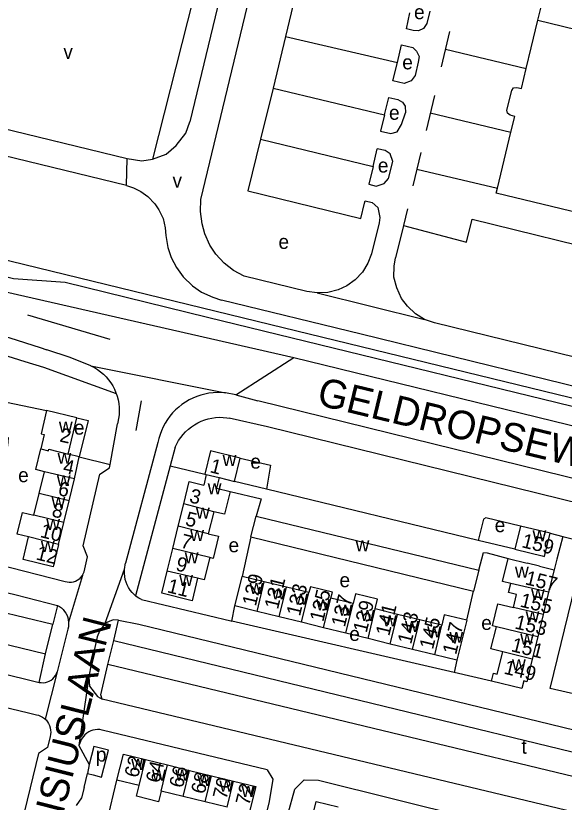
# Model space of a CAD drawing. Extents: x 162804 to 165059, y 381530 to 382901.
# Drawn here: x 163507.1 to 163660.6, y 382222.2 to 382442.3 of the extents above; entities that cross this region are included whole.
import ezdxf

# ---------------------------------------------------------------- set-up
doc = ezdxf.new("R2010")
doc.units = 0
for name, color, linetype in [('BLT_Basislijn', 7, 'Continuous'), ('BLT_Bebouwing', 7, 'Continuous'), ('BLT_Centroide', 7, 'Continuous'), ('BLT_Huisnummer', 7, 'Continuous'), ('BLT_Huisnummer_ tussenligend', 7, 'Continuous'), ('BLT_Onderverdeling_panden', 7, 'Continuous'), ('BLT_Straatnaam_hoofdweg', 7, 'Continuous'), ('BLT_Vlakafsluiter', 7, 'Continuous')]:
    doc.layers.add(name, color=color, linetype=linetype)

msp = doc.modelspace()

# ---------------------------------------------------------------- linework, layer by layer
at = {"layer": 'BLT_Basislijn'}
for p, q in [((163558.92, 382390.87), (163579.5, 382476.48)), ((163560.07, 382460.39), (163545.33, 382402.23)), ((163567, 382458.87), (163555.83, 382412.66)), ((163585.95, 382450.81), (163582.61, 382436.52)), ((163653.23, 382441.11), (163654.21, 382445.19)), ((163627.32, 382432.97), (163649.96, 382427.58)), ((163579.16, 382422.01), (163575.61, 382407.75)), ((163623.07, 382415.15), (163645.67, 382409.76)), ((163575.61, 382407.75), (163607.13, 382400.17)), ((163607.13, 382400.17), (163608.25, 382405.03)), ((163607.13, 382400.17), (163605.89, 382395.23)), ((163619.32, 382399.39), (163641.87, 382394.02)), ((163558.8, 382387.53), (163558.92, 382390.87)), ((163559.22, 382384.11), (163558.8, 382387.53)), ((163560, 382381.25), (163559.22, 382384.11)), ((163608.75, 382384.41), (163606.66, 382375.72)), ((163615.56, 382383.61), (163613.34, 382374.61)), ((163615.56, 382383.61), (163633.23, 382378.93)), ((163561.45, 382378.13), (163560, 382381.25)), ((163482.48, 382379.28), (163581.91, 382355.04)), ((163563.09, 382375.62), (163561.45, 382378.13)), ((163565.44, 382373.08), (163563.09, 382375.62)), ((163606.66, 382375.72), (163605.66, 382373.08)), ((163568.07, 382371.01), (163565.44, 382373.08)), ((163605.66, 382373.08), (163604.08, 382370.51)), ((163571.05, 382369.39), (163568.07, 382371.01)), ((163604.08, 382370.51), (163602.09, 382368.43)), ((163588.53, 382365.15), (163571.05, 382369.39)), ((163602.09, 382368.43), (163599.75, 382366.74)), ((163597.28, 382365.57), (163594.42, 382364.82)), ((163599.75, 382366.74), (163597.28, 382365.57)), ((163591.43, 382364.74), (163588.53, 382365.15)), ((163594.42, 382364.82), (163591.43, 382364.74)), ((163510.36, 382358.58), (163533.44, 382351.8)), ((163581.91, 382355.04), (163706.23, 382324.72)), ((163522.29, 382346.68), (163515.78, 382348.85)), ((163528.15, 382344.32), (163522.29, 382346.68)), ((163584.87, 382346.69), (163704.22, 382317.48)), ((163514.88, 382343.97), (163535.23, 382336.55)), ((163568.69, 382336.2), (163565.83, 382336.77)), ((163568.69, 382336.2), (163574.82, 382334.53)), ((163542.16, 382334.57), (163540.71, 382326.25)), ((163524.23, 382329.75), (163527.38, 382329.07)), ((163527.38, 382329.07), (163524.88, 382318.9)), ((163577.51, 382327.26), (163566.81, 382329.73)), ((163738.67, 382287.56), (163577.51, 382327.26)), ((163546.88, 382322.86), (163537.85, 382289.06)), ((163551.71, 382321.58), (163550.31, 382316.36)), ((163524.88, 382318.9), (163533.51, 382316.74)), ((163550.31, 382316.36), (163540.61, 382280)), ((163550.31, 382316.36), (163560.02, 382314.04)), ((163350, 382312.48), (163517.49, 382271.99)), ((163577.29, 382309.83), (163568.33, 382312)), ((163636.48, 382295.48), (163577.29, 382309.83)), ((163350, 382303.93), (163515.45, 382263.75)), ((163656.62, 382297.48), (163660.23, 382296.57)), ((163350, 382295.66), (163513.63, 382255.75)), ((163572.92, 382296.49), (163570.42, 382285.42)), ((163646.77, 382292.99), (163636.48, 382295.48)), ((163660.23, 382296.57), (163658.52, 382290.18)), ((163660.23, 382296.57), (163683.84, 382290.63)), ((163497.08, 382290.03), (163520.95, 382284.01)), ((163658.52, 382290.18), (163657.73, 382287.24)), ((163633.28, 382273.11), (163635.19, 382281.29)), ((163518.74, 382277.25), (163517.49, 382271.99)), ((163567.53, 382272.85), (163568.39, 382277.12)), ((163534.57, 382267.49), (163535.81, 382273.16)), ((163515.45, 382263.75), (163517.49, 382271.99)), ((163629.74, 382258.48), (163567.53, 382272.85)), ((163521.65, 382270.64), (163518.65, 382258.65)), ((163532.9, 382260.7), (163534.57, 382267.49)), ((163513.63, 382255.75), (163515.45, 382263.75)), ((163630.54, 382261.91), (163629.74, 382258.48)), ((163640.27, 382256.05), (163629.74, 382258.48)), ((163510.62, 382247.2), (163512.86, 382246.7)), ((163577.49, 382231.23), (163531.25, 382242.41)), ((163527.61, 382232.8), (163527.13, 382230.21)), ((163526.2, 382226.34), (163527.13, 382230.21)), ((163527.13, 382230.21), (163528.72, 382229.83)), ((163531.04, 382210.12), (163535.41, 382228.34))]:
    msp.add_line(p, q, dxfattribs=at)
for points in [[(163622.98, 382443.62), (163622.11, 382440.14), (163621.19, 382438.77), (163619.75, 382438.12), (163618.28, 382438.21), (163616.41, 382438.69), (163617.39, 382443.16)], [(163582.61, 382436.52), (163579.16, 382422.01)], [(163582.61, 382436.52), (163613.88, 382429.21)], [(163628.49, 382437.88), (163626.15, 382428.05)], [(163613.88, 382429.21), (163615.05, 382434.2), (163618.22, 382433.45)], [(163618.22, 382433.45), (163619.23, 382432.42), (163619.94, 382430.94), (163619.67, 382429.29), (163618.83, 382425.56), (163617.73, 382424.08), (163615.77, 382423.35), (163612.59, 382424.07), (163613.88, 382429.21)], [(163579.16, 382422.01), (163610.31, 382414.62)], [(163538.12, 382394.78), (163500, 382404.05), (163433.52, 382420.06)], [(163610.31, 382414.62), (163611.46, 382419.48), (163614.01, 382418.88), (163615.29, 382418.18), (163616.04, 382417.03), (163616.14, 382415.16)], [(163624.24, 382420.05), (163621.91, 382410.24)], [(163610.31, 382414.62), (163609.18, 382410.03), (163612.01, 382409.33), (163613.86, 382409.8), (163615.06, 382411.85), (163616.14, 382415.16)], [(163499.05, 382411.89), (163538.26, 382402.38)], [(163545.33, 382402.23), (163549.16, 382403.62), (163551.98, 382406.04), (163554.67, 382409.47), (163555.83, 382412.66)], [(163575.61, 382407.75), (163572.08, 382393.3), (163603.64, 382385.59), (163604.68, 382389.87), (163604.84, 382390.5), (163606.82, 382390.02), (163608.44, 382388.64), (163608.94, 382385.82), (163608.75, 382384.41)], [(163605.89, 382395.23), (163607.98, 382394.65), (163610.2, 382395.37), (163611.43, 382396.74), (163612.62, 382401.54), (163611.91, 382403.69), (163610.44, 382404.62), (163608.25, 382405.03)], [(163620.43, 382404.03), (163618.21, 382394.74)], [(163538.26, 382402.38), (163542.38, 382401.76), (163545.33, 382402.23)], [(163538.12, 382394.78), (163540.05, 382394.16), (163542.09, 382393.15), (163544.08, 382391.69), (163545.98, 382389.66), (163547.12, 382388.03), (163548.32, 382385.54), (163548.95, 382382.94), (163549.09, 382380.82), (163549.69, 382377.45), (163550.62, 382374.69), (163552.1, 382371.83), (163553.95, 382369.28), (163556.6, 382366.75), (163559.09, 382365), (163562.2, 382363.52), (163564.64, 382362.74)], [(163616.68, 382388.3), (163615.56, 382383.61)], [(163633.23, 382378.93), (163634.83, 382385.42)], [(163634.83, 382385.42), (163676.54, 382375.15)], [(163477.1, 382376.05), (163506.46, 382368.82), (163520.88, 382367.72), (163560.74, 382358)], [(163621.49, 382357.32), (163618.99, 382358.85), (163616.69, 382361), (163615.02, 382363.22), (163613.77, 382366.15), (163612.93, 382369.14), (163613, 382372.21), (163613.34, 382374.61)], [(163473.87, 382372.14), (163498.9, 382366.22), (163584.87, 382346.69)], [(163453.64, 382366.93), (163462.32, 382364.66), (163470.98, 382362.32), (163479.62, 382359.9), (163488.24, 382357.4), (163496.84, 382354.82), (163505.41, 382352.17), (163513.96, 382349.44), (163515.78, 382348.85)], [(163707.11, 382327.85), (163603.75, 382353.17), (163564.64, 382362.74)], [(163459.78, 382359.88), (163469.8, 382357.17), (163479.8, 382354.39), (163489.77, 382351.53), (163499.73, 382348.6), (163509.66, 382345.59), (163514.88, 382343.97)], [(163560.74, 382358), (163689.95, 382326.42), (163748.05, 382312.74), (163777.15, 382305.63), (163865.05, 382284.21)], [(163624.27, 382356.35), (163621.49, 382357.32)], [(163708.67, 382335.7), (163624.27, 382356.35)], [(163528.15, 382344.32), (163529.09, 382343.83), (163529.98, 382343.28), (163530.83, 382342.66), (163531.63, 382341.98), (163532.37, 382341.24), (163533.06, 382340.44), (163533.68, 382339.6), (163534.24, 382338.71), (163534.72, 382337.78), (163535.14, 382336.81), (163535.23, 382336.55)], [(163535.23, 382336.55), (163535.48, 382335.82), (163535.74, 382334.8), (163535.93, 382333.77), (163536.04, 382332.72), (163536.07, 382331.67), (163536.01, 382330.62), (163535.88, 382329.58), (163535.67, 382328.55), (163535.56, 382328.15)], [(163565.83, 382336.77), (163564.66, 382336.86), (163563.48, 382336.88), (163562.31, 382336.81), (163561.14, 382336.67), (163559.98, 382336.44), (163558.85, 382336.14), (163557.73, 382335.76), (163556.65, 382335.3), (163555.59, 382334.78), (163554.58, 382334.18), (163553.61, 382333.51), (163552.69, 382332.78), (163551.81, 382331.99), (163551, 382331.15), (163550.24, 382330.24), (163549.55, 382329.29), (163548.92, 382328.3), (163548.36, 382327.26), (163547.88, 382326.19), (163547.46, 382325.09), (163547.12, 382323.96), (163546.88, 382322.86)], [(163503.47, 382316.32), (163504.9, 382321.99), (163505.08, 382324.16), (163502.53, 382324.88), (163502.48, 382325.4), (163504.51, 382334.19), (163515.73, 382331.8)], [(163809.11, 382282.79), (163754.98, 382292.49), (163728.32, 382296.8), (163574.82, 382334.53)], [(163533.51, 382316.74), (163535.56, 382328.15)], [(163551.71, 382321.58), (163552.16, 382322.53), (163552.68, 382323.44), (163553.27, 382324.31), (163553.93, 382325.13), (163554.64, 382325.9), (163555.41, 382326.62), (163556.24, 382327.27), (163557.11, 382327.86), (163558.02, 382328.38), (163558.97, 382328.83), (163559.96, 382329.21), (163560.96, 382329.51), (163561.99, 382329.73), (163563.03, 382329.87), (163564.08, 382329.94), (163565.13, 382329.92), (163566.18, 382329.83), (163566.81, 382329.73)], [(163350, 382318.35), (163507.22, 382280.24), (163518.74, 382277.25)], [(163569.93, 382318.52), (163578.38, 382316.58), (163577.29, 382309.83)], [(163526.2, 382286.7), (163527.15, 382290.88), (163525.93, 382293.98), (163530.65, 382314.06), (163533.34, 382315.81), (163533.51, 382316.74)], [(163567.08, 382309.17), (163575.74, 382307.14), (163574.34, 382302.28)], [(163648.35, 382299.49), (163638.6, 382301.77), (163638.01, 382301.42), (163636.48, 382295.48)], [(163636.64, 382287.18), (163637.94, 382292.05), (163639.01, 382291.96), (163644.86, 382290.37)], [(163537.54, 382287.45), (163537.59, 382287.86), (163537.75, 382288.68), (163537.85, 382289.06)], [(163525.73, 382285.7), (163525.88, 382285.94), (163526.12, 382286.47), (163526.2, 382286.7)], [(163540.61, 382280), (163540.2, 382280.35), (163539.63, 382280.94), (163539.11, 382281.59), (163538.66, 382282.28), (163538.28, 382283.02), (163537.97, 382283.78), (163537.73, 382284.58), (163537.58, 382285.39), (163537.5, 382286.21), (163537.5, 382286.61), (163537.54, 382287.45)], [(163673.08, 382268.86), (163668.66, 382251.62), (163667.67, 382251.48), (163656.64, 382253.98), (163663.76, 382283.01), (163665.36, 382285.14), (163667.68, 382286.3), (163669.49, 382286.41), (163672.93, 382285.46), (163674.3, 382284.04), (163675.64, 382281.8), (163675.43, 382278.13), (163673.08, 382268.86)], [(163520.95, 382284.01), (163521.51, 382283.86), (163522.08, 382283.8), (163522.65, 382283.81), (163523.22, 382283.91), (163523.77, 382284.08), (163524.29, 382284.33), (163524.77, 382284.65), (163525.08, 382284.92), (163525.73, 382285.7)], [(163542.24, 382278.93), (163541.51, 382279.34), (163540.83, 382279.81), (163540.61, 382280)], [(163542.24, 382278.93), (163567.24, 382272.92), (163567.53, 382272.85)], [(163518.74, 382277.25), (163519.32, 382276.94), (163519.86, 382276.56), (163520.35, 382276.11), (163520.78, 382275.62), (163521.15, 382275.07), (163521.45, 382274.48), (163521.68, 382273.86), (163521.9, 382272.57)], [(163535.81, 382273.16), (163541.5, 382271.99), (163758.91, 382219.21), (163759.07, 382218.46), (163758.45, 382214.75), (163754.63, 382199.3), (163754.03, 382197.92), (163752.81, 382197.95), (163531.23, 382251.04)], [(163535.81, 382273.16), (163534.38, 382273.2), (163532.15, 382272.3)], [(163521.9, 382272.57), (163521.89, 382271.91), (163521.81, 382271.25), (163521.65, 382270.64)], [(163532.15, 382272.3), (163530.57, 382270.12), (163529.91, 382268.49), (163528.2, 382260.83), (163527.57, 382257.32)], [(163534.57, 382267.49), (163748.1, 382215.63), (163753.62, 382214.11), (163753.7, 382213.43), (163752.3, 382208.06), (163750.49, 382208.3), (163532.9, 382260.7)], [(163443.22, 382210.32), (163439.15, 382211.98), (163437.85, 382213.59), (163437.56, 382214.85), (163437.72, 382216.6), (163443.32, 382240.73), (163447.43, 382256.79), (163448.39, 382258.8), (163450.53, 382260.51), (163451.51, 382260.74), (163453.9, 382260.56), (163458.52, 382259.71), (163510.62, 382247.2)], [(163531.23, 382251.04), (163530.87, 382252.21), (163532.9, 382260.7)], [(163513.63, 382255.75), (163514.21, 382255.66), (163514.8, 382255.65), (163515.38, 382255.73), (163515.94, 382255.88), (163516.48, 382256.1), (163516.99, 382256.4), (163517.45, 382256.77), (163517.85, 382257.19), (163518.2, 382257.66), (163518.47, 382258.18), (163518.65, 382258.65)], [(163527.57, 382257.32), (163527.72, 382254.66), (163529.97, 382251.75), (163531.23, 382251.04)], [(163512.86, 382246.7), (163513.46, 382246.55), (163514.05, 382246.32), (163514.6, 382246.02), (163515.11, 382245.65), (163515.34, 382245.43)], [(163515.34, 382245.43), (163515.56, 382245.22), (163515.96, 382244.73), (163516.3, 382244.2), (163516.56, 382243.63), (163516.75, 382243.03), (163516.86, 382242.41), (163516.89, 382241.79), (163516.84, 382241.16), (163516.72, 382240.56)], [(163531.25, 382242.41), (163530.62, 382242.52), (163529.97, 382242.55), (163529.32, 382242.49), (163528.69, 382242.36), (163528.08, 382242.15), (163527.5, 382241.86), (163526.95, 382241.51), (163526.46, 382241.09), (163526.02, 382240.62), (163525.64, 382240.09), (163525.33, 382239.52), (163525.1, 382238.92), (163525.02, 382238.68)], [(163516.72, 382240.56), (163516.01, 382237.47), (163513.45, 382235.81), (163505.61, 382203.55), (163506.97, 382200.99), (163506.59, 382200.05)], [(163525.02, 382238.68), (163524.74, 382238.07)], [(163524.74, 382238.07), (163527.61, 382232.8)], [(163528.72, 382229.83), (163531.07, 382229.18), (163533.03, 382236.72), (163528.96, 382237.77), (163527.61, 382232.8)], [(163577.49, 382231.23), (163579.06, 382228.61), (163578.02, 382222.4), (163569.76, 382189.42), (163550.69, 382110.35), (163546.29, 382111.38)], [(163584.4, 382214.48), (163582.73, 382215.55), (163583.19, 382218.74), (163585.18, 382225.87), (163587.83, 382228.45), (163591.81, 382228.37), (163634.14, 382217.78), (163636.14, 382216.71), (163637.58, 382214.99), (163638.26, 382212.97), (163638.03, 382210.78), (163636.11, 382202.48), (163635.95, 382202.25), (163631.41, 382202.47)], [(163526.2, 382226.34), (163525.5, 382223.45), (163524.03, 382221.28)]]:
    msp.add_lwpolyline(points, dxfattribs=at)
at = {"layer": 'BLT_Bebouwing'}
for p, q in [((163641.87, 382394.02), (163645.67, 382409.76)), ((163524.23, 382329.75), (163515.73, 382331.8)), ((163521.8, 382319.66), (163524.23, 382329.75)), ((163524.88, 382318.9), (163521.8, 382319.66)), ((163523.54, 382312.73), (163524.88, 382318.9)), ((163568.33, 382312), (163569.93, 382318.52)), ((163513.62, 382308.62), (163515.1, 382314.7)), ((163522.06, 382306.59), (163523.54, 382312.73)), ((163560.4, 382313.95), (163559.68, 382310.98)), ((163560.02, 382314.04), (163560.4, 382313.95)), ((163564.02, 382313.06), (163563.29, 382310.09)), ((163564.02, 382313.06), (163568.33, 382312)), ((163554.09, 382305.71), (163555.64, 382311.98)), ((163555.64, 382311.98), (163559.68, 382310.98)), ((163512.15, 382302.52), (163513.62, 382308.62)), ((163563.29, 382310.09), (163567.08, 382309.17)), ((163520.57, 382300.45), (163522.06, 382306.59)), ((163552.55, 382299.45), (163554.09, 382305.71)), ((163562.48, 382303.51), (163560.98, 382297.34)), ((163572.92, 382296.49), (163574.34, 382302.28)), ((163574.34, 382302.28), (163636.64, 382287.18)), ((163519.08, 382294.31), (163520.57, 382300.45)), ((163551.01, 382293.18), (163552.55, 382299.45)), ((163648.35, 382299.49), (163646.77, 382292.99)), ((163656.62, 382297.48), (163648.35, 382299.49)), ((163655.04, 382290.97), (163656.62, 382297.48)), ((163572.92, 382296.49), (163635.19, 382281.29)), ((163549.47, 382286.91), (163551.01, 382293.18)), ((163646.77, 382292.99), (163650.94, 382291.97)), ((163650.94, 382291.97), (163654.37, 382291.14)), ((163654.37, 382291.14), (163655.04, 382290.97)), ((163644.86, 382290.37), (163650.23, 382289.06)), ((163653.66, 382288.23), (163650.23, 382289.06)), ((163636.64, 382287.18), (163635.19, 382281.29)), ((163653.66, 382288.23), (163657.73, 382287.24)), ((163657.73, 382287.24), (163656.21, 382280.98)), ((163576.64, 382283.9), (163570.42, 382285.42)), ((163582.85, 382282.38), (163576.64, 382283.9)), ((163589.07, 382280.86), (163582.85, 382282.38)), ((163656.21, 382280.98), (163654.68, 382274.71)), ((163601.5, 382277.81), (163595.28, 382279.33)), ((163574.61, 382275.6), (163568.39, 382277.12)), ((163580.82, 382274.08), (163574.61, 382275.6)), ((163613.93, 382274.77), (163607.71, 382276.29)), ((163587.04, 382272.56), (163580.82, 382274.08)), ((163620.14, 382273.25), (163613.93, 382274.77)), ((163626.36, 382271.73), (163620.14, 382273.25)), ((163654.68, 382274.71), (163653.16, 382268.45)), ((163593.25, 382271.04), (163587.04, 382272.56)), ((163599.47, 382269.52), (163593.25, 382271.04)), ((163605.68, 382267.99), (163599.47, 382269.52)), ((163611.9, 382266.47), (163605.68, 382267.99)), ((163653.16, 382268.45), (163651.64, 382262.19)), ((163618.11, 382264.95), (163611.9, 382266.47)), ((163624.33, 382263.43), (163618.11, 382264.95)), ((163630.54, 382261.91), (163624.33, 382263.43)), ((163543.38, 382234.14), (163549.55, 382232.62)), ((163549.55, 382232.62), (163555.72, 382231.11)), ((163555.72, 382231.11), (163561.89, 382229.6)), ((163561.89, 382229.6), (163568.06, 382228.09)), ((163541.59, 382226.83), (163535.41, 382228.34)), ((163553.93, 382223.8), (163547.76, 382225.31)), ((163560.1, 382222.29), (163553.93, 382223.8)), ((163566.27, 382220.77), (163560.1, 382222.29))]:
    msp.add_line(p, q, dxfattribs=at)
for points in [[(163649.96, 382427.58), (163651.35, 382433.33), (163653.23, 382441.11)], [(163653.23, 382441.11), (163684.98, 382433.33), (163697.71, 382430.22), (163723.26, 382424.22), (163718.64, 382405.04)], [(163646.73, 382414.15), (163645.43, 382414.47), (163644.68, 382415.03), (163644.54, 382415.87), (163645.87, 382421.36), (163646.39, 382422.14), (163647.31, 382422.25), (163648.6, 382421.92), (163649.96, 382427.58)], [(163645.67, 382409.76), (163646.73, 382414.15)], [(163718.64, 382405.04), (163720.25, 382404.66), (163720.65, 382404.28), (163720.81, 382403.29), (163719.45, 382397.69), (163718.83, 382397.04), (163718.05, 382396.96), (163716.77, 382397.27), (163711.58, 382375.77), (163641.54, 382392.64), (163641.87, 382394.02)], [(163515.73, 382331.8), (163514.16, 382325.31), (163515.05, 382325.1), (163514.09, 382321.11)], [(163515.1, 382314.7), (163512.68, 382315.3), (163514.09, 382321.11)], [(163569.93, 382318.52), (163561.62, 382320.57), (163560.02, 382314.04)], [(163567.08, 382309.17), (163565.54, 382302.78), (163562.48, 382303.51)], [(163510.68, 382296.46), (163507.5, 382297.24), (163508.99, 382303.32), (163512.15, 382302.52)], [(163560.98, 382297.34), (163563.86, 382296.63), (163562.35, 382290.42), (163561.38, 382290.66)], [(163519.08, 382294.31), (163517.57, 382288.05), (163509.14, 382290.09), (163510.68, 382296.46)], [(163561.38, 382290.66), (163559.85, 382284.45), (163557.96, 382284.91)], [(163645.61, 382283.46), (163643.34, 382284.01), (163644.86, 382290.37)], [(163557.96, 382284.91), (163556.43, 382278.61), (163547.94, 382280.7), (163549.47, 382286.91)], [(163568.39, 382277.12), (163569.58, 382281.95), (163570.42, 382285.42)], [(163595.28, 382279.33), (163595.72, 382280.99), (163589.53, 382282.5), (163589.07, 382280.86)], [(163646.38, 382276.73), (163647.24, 382280.29), (163644.97, 382280.85), (163645.61, 382283.46)], [(163607.71, 382276.29), (163608.36, 382279.05), (163602.17, 382280.56), (163601.5, 382277.81)], [(163641.59, 382271.3), (163640.49, 382271.58), (163642, 382277.77), (163646.38, 382276.73)], [(163633.28, 382273.11), (163626.95, 382274.66), (163626.36, 382271.73)], [(163633.28, 382273.11), (163631.73, 382266.77), (163630.54, 382261.91)], [(163643.35, 382264.3), (163640.08, 382265.09), (163641.59, 382271.3)], [(163640.27, 382256.05), (163640.81, 382258.3), (163641.84, 382258.05), (163643.35, 382264.3)], [(163651.64, 382262.19), (163650.11, 382255.93), (163649.24, 382256.14), (163648.72, 382254), (163640.27, 382256.05)], [(163535.41, 382228.34), (163537.21, 382235.65), (163543.38, 382234.14)], [(163568.06, 382228.09), (163574.23, 382226.57), (163572.44, 382219.26)], [(163547.76, 382225.31), (163547.07, 382222.35), (163540.88, 382223.88), (163541.59, 382226.83)], [(163589.35, 382215.07), (163591.13, 382222.43), (163597.31, 382220.93)]]:
    msp.add_lwpolyline(points, dxfattribs=at)
at = {"layer": 'BLT_Onderverdeling_panden'}
for p, q in [((163523.54, 382312.73), (163515.1, 382314.7)), ((163560.4, 382313.95), (163564.02, 382313.06)), ((163522.06, 382306.59), (163513.62, 382308.62)), ((163562.48, 382303.51), (163554.09, 382305.71)), ((163520.57, 382300.45), (163512.15, 382302.52)), ((163560.98, 382297.34), (163552.55, 382299.45)), ((163519.08, 382294.31), (163510.68, 382296.46)), ((163561.38, 382290.66), (163551.01, 382293.18)), ((163557.96, 382284.91), (163549.47, 382286.91)), ((163574.61, 382275.6), (163576.64, 382283.9)), ((163580.82, 382274.08), (163582.85, 382282.38)), ((163656.21, 382280.98), (163645.61, 382283.46)), ((163587.04, 382272.56), (163589.07, 382280.86)), ((163593.25, 382271.04), (163595.28, 382279.33)), ((163599.47, 382269.52), (163601.5, 382277.81)), ((163605.68, 382267.99), (163607.71, 382276.29)), ((163654.68, 382274.71), (163646.38, 382276.73)), ((163611.9, 382266.47), (163613.93, 382274.77)), ((163618.11, 382264.95), (163620.14, 382273.25)), ((163624.33, 382263.43), (163626.36, 382271.73)), ((163653.16, 382268.45), (163641.59, 382271.3)), ((163651.64, 382262.19), (163643.35, 382264.3)), ((163541.59, 382226.83), (163543.38, 382234.14)), ((163547.76, 382225.31), (163549.55, 382232.62)), ((163553.93, 382223.8), (163555.72, 382231.11)), ((163560.1, 382222.29), (163561.89, 382229.6)), ((163566.27, 382220.77), (163568.06, 382228.09))]:
    msp.add_line(p, q, dxfattribs=at)
msp.add_lwpolyline([(163514.09, 382321.11), (163516.22, 382320.59), (163516.32, 382321), (163521.8, 382319.66)], dxfattribs=at)
at = {"layer": 'BLT_Vlakafsluiter'}
for p, q in [((163538.12, 382394.78), (163538.26, 382402.38)), ((163591.43, 382364.74), (163621.49, 382357.32)), ((163568.69, 382336.2), (163584.87, 382346.69)), ((163528.15, 382344.32), (163565.83, 382336.77)), ((163532.15, 382272.3), (163537.54, 382287.45)), ((163525.73, 382285.7), (163521.9, 382272.57)), ((163518.65, 382258.65), (163515.34, 382245.43)), ((163527.57, 382257.32), (163524.74, 382238.07))]:
    msp.add_line(p, q, dxfattribs=at)

# ---------------------------------------------------------------- texts
at = {"layer": 'BLT_Centroide'}
for s, p in [('e', (163618.55, 382441.36)), ('v', (163520.41, 382430.26)), ('e', (163615.25, 382427.32)), ('e', (163611.54, 382413.21)), ('e', (163608.43, 382398.44)), ('v', (163550.95, 382394.24)), ('e', (163580.61, 382377.07)), ('w', (163519.16, 382325.64)), ('e', (163523.36, 382325.08)), ('w', (163518.77, 382316.91)), ('w', (163564.98, 382316.28)), ('e', (163572.73, 382315.57)), ('e', (163507.76, 382311.78)), ('w', (163518.58, 382310.66)), ('w', (163560.81, 382308.38)), ('w', (163517.1, 382304.53)), ('w', (163557.52, 382301.56)), ('w', (163515.62, 382298.41)), ('e', (163641.11, 382297.79)), ('w', (163555.91, 382295.28)), ('w', (163651.7, 382295.22)), ('w', (163514.12, 382292.22)), ('e', (163566.64, 382292.16)), ('w', (163602.18, 382292.41)), ('w', (163554.37, 382289.03)), ('w', (163646.79, 382285.01)), ('w', (163552.83, 382282.75)), ('e', (163597.69, 382282.39)), ('w', (163572.52, 382280.52)), ('w', (163578.73, 382278.98)), ('w', (163651.29, 382278.84)), ('w', (163584.95, 382277.47)), ('w', (163591.16, 382275.95)), ('w', (163597.38, 382274.42)), ('w', (163603.59, 382272.91)), ('w', (163649.77, 382272.59)), ('w', (163609.81, 382271.39)), ('e', (163637.35, 382270.42)), ('w', (163616.02, 382269.86)), ('w', (163622.23, 382268.34)), ('e', (163600.42, 382267.34)), ('w', (163628.45, 382266.81)), ('w', (163648.24, 382266.34)), ('w', (163645.95, 382259.11)), ('t', (163648.61, 382235.77)), ('p', (163529.51, 382233.57)), ('w', (163539.39, 382231.25)), ('w', (163545.22, 382228.25)), ('w', (163551.73, 382228.22)), ('w', (163557.91, 382226.69)), ('w', (163564.08, 382225.19)), ('w', (163570.25, 382223.69))]:
    msp.add_text(s, height=4, dxfattribs=at).set_placement(p)
at = {"layer": 'BLT_Huisnummer'}
for s, rotation, p in [('2', 347.3119, (163519.17, 382323.19)), ('4', 347.3119, (163520.09, 382314.42)), ('1', 346.1763, (163561.2, 382314.58)), ('3', 346.1763, (163555.45, 382306.19)), ('8', 346.1899, (163516.96, 382302.24)), ('7', 346.1711, (163552.97, 382293.52)), ('159', 346.3243, (163648.45, 382293.61)), ('12', 346.1899, (163512.52, 382290.18)), ('157', 346.328, (163649.42, 382283.23)), ('11', 346.1761, (163549.27, 382280.99)), ('129', 76.2469, (163574.26, 382276.89)), ('133', 76.2453, (163586.62, 382274.1)), ('137', 76.2437, (163599.17, 382271.04)), ('141', 76.2437, (163611.6, 382268.53)), ('153', 346.328, (163646.51, 382270.87)), ('147', 76.2444, (163630.31, 382263.31)), ('149', 346.3232, (163643.47, 382258.22)), ('62', 76.2241, (163541.29, 382228.85)), ('66', 76.2223, (163553.81, 382225.99)), ('72', 76.2277, (163572.4, 382221.1))]:
    msp.add_text(s, height=4, rotation=rotation, dxfattribs=at).set_placement(p)
at = {"layer": 'BLT_Huisnummer_ tussenligend'}
for s, rotation, p in [('6', 346.1899, (163518.68, 382308.22)), ('5', 346.1711, (163554.31, 382299.76)), ('10', 346.1899, (163513.7, 382296.44)), ('9', 346.1711, (163551.65, 382287.14)), ('131', 76.2469, (163580.47, 382276.01)), ('135', 76.2453, (163593.13, 382272.5)), ('155', 346.328, (163647.97, 382276.98)), ('139', 76.2437, (163605.28, 382269.45)), ('143', 76.2437, (163617.74, 382266.24)), ('145', 76.2437, (163623.84, 382264.78)), ('151', 346.3232, (163645.51, 382264.49)), ('64', 76.2241, (163547.26, 382227.37)), ('68', 76.2223, (163559.91, 382224.28)), ('70', 76.2223, (163566.02, 382222.81))]:
    msp.add_text(s, height=4, rotation=rotation, dxfattribs=at).set_placement(p)
at = {"layer": 'BLT_Straatnaam_hoofdweg'}
for s, rotation, p in [('GELDROPSEWEG', 346.4691, (163591.05, 382333.5)), ('ST PETRUS CANISIUSLAAN', 75.8593, (163499.45, 382135.62))]:
    msp.add_text(s, height=8, rotation=rotation, dxfattribs=at).set_placement(p)

doc.saveas('drawing.dxf')
